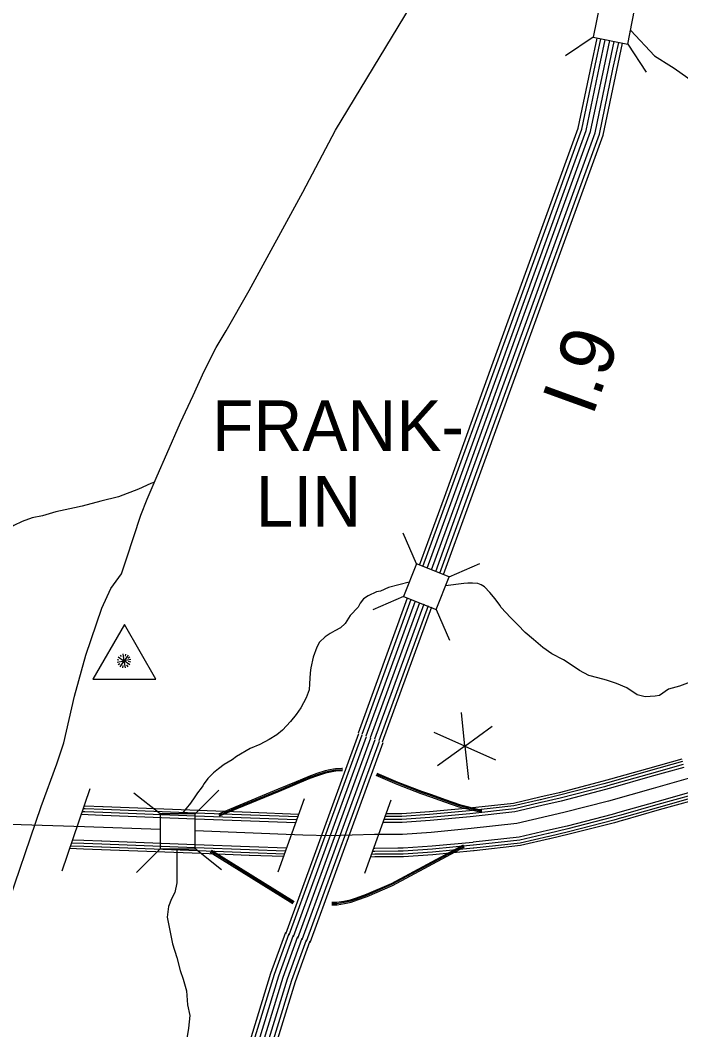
# Model space of a CAD drawing. Extents: x 1788175 to 1969470, y 584502 to 738744.
# Drawn here: x 1878144 to 1882620, y 671828 to 678665 of the extents above; entities that cross this region are included whole.
import ezdxf

# ---------------------------------------------------------------- set-up
doc = ezdxf.new("R2010")
doc.units = 0
for name, color, linetype in [('DESIGN - TRAFFIC CONTROL PERMANENT - Signalization', 7, 'Continuous'), ('DESIGN - TRANSPORTATION - Text', 7, 'Continuous'), ('SURVEY - CENTERLINE - Preliminary', 7, 'Continuous'), ('SURVEY - CENTERLINE - Preliminary Text', 7, 'Continuous'), ('SURVEY - CONTOURS - Index with Text', 7, 'Continuous'), ('SURVEY - DRAINAGE - Storm Sewer', 7, 'Continuous'), ('SURVEY - DTM - Breaklines', 7, 'Continuous'), ('SURVEY - NON-TRANSPORTATION - Features', 7, 'Continuous')]:
    doc.layers.add(name, color=color, linetype=linetype)

msp = doc.modelspace()

# ---------------------------------------------------------------- linework, layer by layer
at = {"layer": 'DESIGN - TRAFFIC CONTROL PERMANENT - Signalization'}
for q in [(1881133.1, 673976.4), (1881341.5, 673883.7), (1880948.6, 673842.2), (1880972.6, 673615.4), (1881181.1, 673522.8), (1881365.5, 673657)]:
    msp.add_line((1881157.1, 673749.6), q, dxfattribs=at)
at = {"layer": 'DESIGN - TRANSPORTATION - Text'}
for points in [[(1882277.1, 678587.7), (1882281.7, 678593.9), (1882442, 678423.6)], [(1882442, 678423.6), (1882556.5, 678351.7), (1882575.4, 678339.2), (1882667.6, 678274.3), (1882836.2, 678139.7), (1882898.8, 678044.2), (1882930.6, 677964.2), (1882936.9, 677928.7), (1882939.7, 677911.4), (1882941.5, 677901), (1882945.1, 677882.8), (1882951.1, 677867.8), (1882956.1, 677863.2), (1882976, 677856.8), (1883000.2, 677843.4), (1883007, 677837.7), (1883009.3, 677834.3), (1883019.3, 677807.9), (1883025.2, 677784), (1883034.8, 677758.8), (1883115.7, 677599.9), (1883212.9, 677514.1)], [(1880779.3, 674858.6), (1880638.4, 674822.6), (1880586.1, 674798.2), (1880558.3, 674794.7), (1880502.5, 674766.8), (1880471.2, 674745.9), (1880446.8, 674718.1), (1880432.9, 674690.2), (1880380.6, 674634.5), (1880345.8, 674578.7), (1880314.4, 674550.8), (1880276.1, 674529.9), (1880244.7, 674512.5), (1880209.9, 674488.1), (1880171.6, 674453.3), (1880154.2, 674418.5), (1880129.8, 674352.3), (1880112.3, 674279.1), (1880108.9, 674244.3), (1880105.4, 674171.1), (1880101.9, 674129.3), (1880081, 674077.1), (1880046.2, 674007.4), (1880014.8, 673962.1), (1879976.5, 673916.8), (1879920.7, 673857.6), (1879882.4, 673826.2), (1879830.2, 673794.9), (1879767.4, 673760), (1879701.3, 673732.2), (1879610.7, 673679.9), (1879579.3, 673655.5), (1879527.1, 673624.2), (1879488.7, 673596.3), (1879453.9, 673568.4), (1879415.6, 673530.1), (1879391.2, 673495.3), (1879380.7, 673481.3), (1879370.3, 673463.9), (1879345.9, 673432.5), (1879328.5, 673404.7), (1879297.1, 673362.9), (1879239.5, 673290.9)], [(1882737.4, 674201.9), (1882612.1, 674154.8), (1882536.5, 674134.2), (1882475, 674091.7), (1882445.1, 674087.4), (1882377.3, 674082.8), (1882325.3, 674096.4), (1882255.1, 674143.8), (1882185.1, 674173.3), (1882117.1, 674194.7), (1882057.2, 674212.2), (1881997.2, 674227.7), (1881933.1, 674261.2), (1881891, 674290.8), (1881824.8, 674334.3), (1881746.7, 674373.6), (1881684.6, 674417.1), (1881622.3, 674470.6), (1881566.1, 674518.1), (1881515.8, 674569.7), (1881465.6, 674619.3), (1881403.2, 674686.8), (1881393.1, 674702.7), (1881362.8, 674746.5), (1881326.6, 674790.2), (1881290.4, 674827.9), (1881267, 674842), (1881245, 674849.8), (1881209.4, 674851.8), (1881177, 674853.1), (1881149.8, 674850.5), (1881025.4, 674834.5)], [(1879205.9, 673053.3), (1879205.9, 672903), (1879205.9, 672823.3), (1879191.4, 672758.2), (1879169.7, 672714.8), (1879148, 672664.1), (1879140.7, 672591.8), (1879155.2, 672512.1), (1879176.9, 672410.8), (1879205.9, 672316.7), (1879227.6, 672229.9), (1879249.3, 672172), (1879271, 672092.4), (1879278.2, 671998.3), (1879292.7, 671925.9), (1879285.5, 671839.1), (1879263.8, 671716)]]:
    msp.add_lwpolyline(points, dxfattribs=at)
at = {"layer": 'SURVEY - CENTERLINE - Preliminary'}
for points in [[(1894727, 676889.1), (1890528.7, 675719.1), (1888662.3, 675204.6), (1885787.2, 674407.4), (1882733, 673547), (1882432.6, 673463), (1882130.1, 673377), (1881827.7, 673299), (1881509.2, 673224.9), (1881200.5, 673190.8), (1880927.6, 673165), (1880734.3, 673151.7), (1880545, 673150.4), (1880242.1, 673142.4), (1880058.7, 673147.2), (1879329.9, 673174.8)], [(1882625.8, 673660.9), (1882395, 673596.4), (1882144, 673525)], [(1882630.5, 673644.1), (1882399.7, 673579.5), (1882148.7, 673508.1)], [(1882635.9, 673624.8), (1882405.1, 673560.3), (1882154.2, 673488.9)], [(1882641.3, 673605.3), (1882410.6, 673540.8), (1882159.8, 673469.4)], [(1879092.3, 673183.9), (1878579.5, 673203.3), (1874642.3, 673327), (1869957.4, 673515.8), (1869029.9, 673552.7)], [(1882143.1, 673524.7), (1882093.9, 673510.7), (1881794.7, 673433.5), (1881665, 673403.4)], [(1882147.9, 673507.9), (1882098.5, 673493.8), (1881798.8, 673416.6), (1881669, 673386.3)], [(1882153.3, 673488.7), (1882103.7, 673474.5), (1881803.6, 673397.1), (1881673.5, 673366.8)], [(1882158.9, 673469.1), (1882109, 673455), (1881808.4, 673377.4), (1881678.1, 673347.1)], [(1881664.1, 673403.2), (1881485.8, 673361.7), (1881187.2, 673328.7)], [(1881668.1, 673386.1), (1881488.8, 673344.4), (1881189.1, 673311.3)], [(1882688.3, 673437.3), (1882458, 673372.9), (1882207.5, 673301.6)], [(1882694.6, 673418), (1882463.5, 673353.3), (1882213.9, 673282.4)], [(1882700, 673398.7), (1882468.9, 673334.1), (1882219.4, 673263.1)], [(1882704.7, 673381.9), (1882473.7, 673317.3), (1882224.2, 673246.3)], [(1878704.4, 673319.7), (1878583.7, 673324.3), (1878570.7, 673324.7)], [(1878705, 673337.2), (1878584.3, 673341.8), (1878579.5, 673341.9)], [(1879334.8, 673295.8), (1878705.3, 673319.7)], [(1879351.6, 673312.6), (1878705.9, 673337.1)], [(1879706.1, 673299.2), (1879351.6, 673312.6)], [(1881186.2, 673328.6), (1881186.3, 673328.6), (1880916.3, 673303.1), (1880729.1, 673290.2), (1880702.2, 673290)], [(1881188.1, 673311.2), (1881188.1, 673311.2), (1880917.7, 673285.6), (1880729.8, 673272.7), (1880702.3, 673272.5)], [(1881672.6, 673366.6), (1881492.2, 673324.6), (1881191.3, 673291.4)], [(1881677.2, 673346.9), (1881495.6, 673304.6), (1881193.5, 673271.3)], [(1878702.8, 673279.4), (1878556.5, 673285)], [(1878703.6, 673299.7), (1878583, 673304.3), (1878567.2, 673304.8)], [(1879329.9, 673255.6), (1878703.7, 673279.4)], [(1879329.9, 673275.9), (1878704.5, 673299.7)], [(1879704.7, 673261.7), (1879329.9, 673275.9)], [(1879703.9, 673241.5), (1879329.9, 673255.6)], [(1879705.5, 673281.7), (1879334.8, 673295.8)], [(1880016.5, 673249.9), (1879705.6, 673261.7)], [(1880025.3, 673269.6), (1879706.4, 673281.7)], [(1880030.4, 673286.9), (1879707, 673299.2)], [(1880701.6, 673252.5), (1880608.8, 673251.9)], [(1880701.4, 673272.5), (1880617.5, 673272)], [(1880701.3, 673290), (1880628, 673289.5)], [(1881190.3, 673291.3), (1881190.2, 673291.3), (1880919.4, 673265.7), (1880730.5, 673252.7), (1880702.5, 673252.5)], [(1881192.6, 673271.2), (1881192.2, 673271.1), (1880921, 673245.5), (1880731.3, 673232.4), (1880702.6, 673232.2)], [(1882206.6, 673301.4), (1882154.7, 673286.6), (1881850, 673208), (1881717.7, 673177.2)], [(1882213, 673282.1), (1882160, 673267), (1881854.8, 673188.3), (1881723.1, 673157.7)], [(1882218.5, 673262.9), (1882165.2, 673247.7), (1881859.6, 673168.9), (1881727.7, 673138.2)], [(1882223.3, 673246), (1882169.8, 673230.8), (1881863.8, 673151.9), (1881731.6, 673121.1)], [(1880009.5, 673229.9), (1879704.8, 673241.4)], [(1880701.7, 673232.2), (1880601.8, 673231.6)], [(1881716.8, 673177), (1881525, 673132.4), (1881212.6, 673097.9)], [(1878696.2, 673105.1), (1878576.2, 673109.7), (1878497.8, 673112.2)], [(1881722.3, 673157.4), (1881528.5, 673112.3), (1881215.8, 673077.8)], [(1881726.8, 673138), (1881531.8, 673092.6), (1881218, 673058)], [(1881730.8, 673120.9), (1881534.8, 673075.3), (1881219.9, 673040.6)], [(1878694.9, 673047.4), (1878574.2, 673051.9), (1878478.3, 673055)], [(1878695.6, 673064.8), (1878574.8, 673069.4), (1878487.3, 673072.2)], [(1878696.4, 673084.8), (1878575.5, 673089.4), (1878492.4, 673092)], [(1879369.7, 673021.7), (1878695.8, 673047.3)], [(1879346.5, 673040.1), (1878696.5, 673064.8)], [(1879329.9, 673081.1), (1878697.1, 673105.1)], [(1879329.9, 673060.8), (1878697.3, 673084.8)], [(1879697.3, 673067.1), (1879329.9, 673081.1)], [(1879697.5, 673046.8), (1879329.9, 673060.8)], [(1879696.7, 673026.9), (1879346.5, 673040.2)], [(1879948.6, 673057.6), (1879698.2, 673067.1)], [(1879939.9, 673037.6), (1879698.4, 673046.8)], [(1880702.9, 673057.8), (1880546.6, 673056.8), (1880539.2, 673056.6)], [(1881211.8, 673097.8), (1881210.1, 673097.6), (1880935.2, 673071.6), (1880737.9, 673058), (1880703.8, 673057.8)], [(1881214.9, 673077.7), (1881212.1, 673077.4), (1880936.9, 673051.4), (1880738.6, 673037.8), (1880704.8, 673037.5)], [(1881217.1, 673057.9), (1881214.2, 673057.5), (1880938.5, 673031.5), (1880739.4, 673017.8), (1880705, 673017.5)], [(1881219, 673040.5), (1881216, 673040.1), (1880939.9, 673014), (1880740, 673000.3), (1880705.1, 673000)], [(1879696, 673009.4), (1879369.7, 673021.8)], [(1879927.7, 673000.6), (1879696.9, 673009.3)], [(1879934.7, 673017.8), (1879697.6, 673026.8)], [(1880704.2, 673000), (1880547.5, 672999), (1880518.2, 672998.2)], [(1880704.1, 673017.5), (1880547.2, 673016.5), (1880523.4, 673015.8)], [(1880703.9, 673037.5), (1880546.9, 673036.5), (1880532.2, 673036.1)]]:
    msp.add_lwpolyline(points, dxfattribs=at)
at = {"layer": 'SURVEY - CENTERLINE - Preliminary Text'}
for points in [[(1880850, 674975.4), (1881017.8, 675435.8), (1881331.4, 676299.8), (1881925.1, 677934), (1882014.9, 678362.8), (1882053.6, 678543.5)], [(1880872.9, 674966.3), (1881041, 675427.3), (1881354.6, 676291.4), (1881949, 677927.3), (1882039.1, 678357.7), (1882077.8, 678538.6)], [(1880901.8, 674954.8), (1881070.1, 675416.7), (1881383.7, 676280.8), (1881978.9, 677918.7), (1882069.4, 678351.3), (1882108.2, 678532.5)], [(1880930.6, 674943.4), (1881099.3, 675406.1), (1881412.9, 676270.2), (1882008.7, 677910.2), (1882099.8, 678344.8), (1882138.6, 678526.5)], [(1880959.4, 674932), (1881128.4, 675395.6), (1881442, 676259.7), (1882038.6, 677901.7), (1882130.1, 678338.4), (1882169, 678520.4)], [(1880988.3, 674920.6), (1881157.5, 675385), (1881471.1, 676249.1), (1882068.5, 677893.2), (1882160.4, 678332), (1882199.4, 678514.3)], [(1881012.2, 674911.1), (1881181.7, 675376.2), (1881495.3, 676240.3), (1882093.3, 677886.1), (1882185.6, 678326.7), (1882224.6, 678509.3)], [(1880766.8, 674750.1), (1880433.7, 673836.1)], [(1880791, 674741.3), (1880457.9, 673827.3)], [(1880820.1, 674730.7), (1880487, 673816.7)], [(1880849.2, 674720.1), (1880516.1, 673806)], [(1880878.4, 674709.5), (1880545.2, 673795.4)], [(1880907.5, 674698.9), (1880574.4, 673784.8)], [(1880930.7, 674690.4), (1880597.6, 673776.3)], [(1879943.9, 672479.1), (1880439, 673834.4)], [(1879967.1, 672470.6), (1880462.2, 673826)], [(1879996.3, 672460), (1880491.4, 673815.3)], [(1880025.4, 672449.3), (1880520.5, 673804.7)], [(1880025.4, 672449.3), (1880520.5, 673804.7)], [(1880054.5, 672438.7), (1880549.6, 673794)], [(1880083.6, 672428.1), (1880578.7, 673783.4)], [(1880107.8, 672419.2), (1880602.9, 673774.6)], [(1878851.7, 669014.9), (1878857, 669032.9), (1878998.2, 669483.3), (1879068.5, 669695.2), (1879195.3, 670119.6), (1879338.4, 670565.5), (1879443.7, 670891.4), (1879638.8, 671546), (1879842.8, 672211.9), (1879943.8, 672488.8)], [(1878875.5, 669008.2), (1878880.7, 669025.8), (1879021.7, 669475.7), (1879092, 669687.7), (1879218.9, 670112.3), (1879361.9, 670557.9), (1879467.3, 670884), (1879662.5, 671538.9), (1879866.3, 672204), (1879967, 672480.4)], [(1878905.3, 668999.8), (1878910.3, 669016.7), (1879051.2, 669466.2), (1879121.6, 669678.4), (1879248.5, 670103.1), (1879391.4, 670548.4), (1879496.9, 670874.8), (1879692.2, 671529.9), (1879895.7, 672194.1), (1879996.2, 672469.9)], [(1878935.2, 668991.4), (1878940, 669007.7), (1879080.7, 669456.6), (1879151.2, 669669.1), (1879278.1, 670094), (1879420.9, 670538.9), (1879526.5, 670865.6), (1879721.9, 671520.9), (1879925.1, 672184.3), (1880025.3, 672459.4)], [(1878965, 668983), (1878969.6, 668998.7), (1879110.2, 669447.1), (1879180.8, 669659.8), (1879307.8, 670084.8), (1879450.4, 670529.4), (1879556.2, 670856.4), (1879751.5, 671512), (1879954.5, 672174.4), (1880054.5, 672448.9)], [(1878994.8, 668974.6), (1878999.3, 668989.6), (1879139.7, 669437.6), (1879210.3, 669650.5), (1879337.4, 670075.6), (1879479.9, 670519.9), (1879585.8, 670847.2), (1879781.2, 671503), (1879983.9, 672164.6), (1880083.7, 672438.4)], [(1879019.6, 668967.7), (1879023.9, 668982.2), (1879164.2, 669429.7), (1879234.9, 669642.7), (1879361.9, 670068), (1879504.4, 670512), (1879610.3, 670839.6), (1879805.8, 671495.6), (1880008.3, 672156.4), (1880107.9, 672429.6)]]:
    msp.add_lwpolyline(points, dxfattribs=at)
at = {"layer": 'SURVEY - CONTOURS - Index with Text'}
for points in [[(1877637.3, 671467.3), (1878035, 672603.7), (1878285.7, 673339.4), (1878392.2, 673628.6), (1878440.5, 673770.4), (1878511.3, 674087.1), (1878588.7, 674366.1), (1878697.2, 674683.9), (1878759.1, 674815.7), (1878830.1, 674915), (1878865.5, 675017.2), (1878961.2, 675311.9), (1879004.4, 675422.2), (1879071.2, 675578.6), (1879138, 675729.1), (1879230.4, 675939.7), (1879315, 676124.2), (1879389.7, 676288.7), (1879472.5, 676447.3), (1879539.6, 676561.7), (1879695.3, 676834.8), (1880060, 677499.2), (1880280.7, 677920.7), (1881431.4, 679820.6)], [(1879053.3, 675536.7), (1879029.7, 675528.3), (1878946.2, 675489.8), (1878811, 675436.9), (1878691.6, 675408.1), (1878564.2, 675373.2), (1878512.5, 675362.9), (1878385.1, 675336), (1878295.5, 675309.4), (1878225.9, 675295), (1878158.2, 675270.5), (1878100.6, 675242.1), (1878025.2, 675197.6), (1877919.9, 675134.9), (1877802.1, 675046.4)]]:
    msp.add_lwpolyline(points, dxfattribs=at)
at = {"layer": 'SURVEY - DRAINAGE - Storm Sewer'}
for p, q in [((1882027.1, 678548.8), (1881838.1, 678422.8)), ((1882260, 678502.2), (1882386, 678313.2)), ((1880828.9, 674983.7), (1880738.7, 675192.2)), ((1881049.8, 674896.2), (1881258.3, 674986.3)), ((1880741.4, 674762.9), (1880532.9, 674672.7)), ((1880962.3, 674675.3), (1881052.4, 674466.8)), ((1879329.9, 673290.9), (1879490.5, 673451.5)), ((1879092.3, 673290.9), (1878914, 673431.6)), ((1878931.7, 672892.7), (1879092.3, 673053.3)), ((1879508.1, 672912.5), (1879329.9, 673053.3))]:
    msp.add_line(p, q, dxfattribs=at)
for points in [[(1882073.7, 678781.8), (1882027.1, 678548.8), (1882260, 678502.2), (1882306.6, 678735.2)], [(1880828.9, 674983.7), (1880741.4, 674762.8), (1880962.3, 674675.3), (1881049.8, 674896.2)], [(1879329.9, 673290.9), (1879092.3, 673290.9), (1879092.3, 673053.3), (1879329.9, 673053.3)]]:
    msp.add_lwpolyline(points, close=True, dxfattribs=at)
for points in [[(1878616, 673459.9), (1878426.7, 672903.2)], [(1880068.7, 673391.9), (1879889, 672895.5)], [(1880656.2, 673382.6), (1880476.4, 672886.1)]]:
    msp.add_lwpolyline(points, dxfattribs=at)
at = {"layer": 'SURVEY - DTM - Breaklines'}
for p, q in [((1878850.1, 674572.6), (1878636.3, 674202.2)), ((1879064, 674202.2), (1878850.1, 674572.6)), ((1878850.1, 674572.6), (1878850.1, 674572.6)), ((1878636.3, 674202.2), (1879064, 674202.2))]:
    msp.add_line(p, q, dxfattribs=at)
for points in [[(1878808.5, 674353.1), (1878847.4, 674325.8)], [(1878821.1, 674364), (1878828.9, 674355.6)], [(1878838.8, 674373.2), (1878847, 674326.4)], [(1878874.9, 674365.8), (1878847.6, 674326.9)], [(1878857.1, 674371.1), (1878855, 674359.1)], [(1878874.1, 674344.2), (1878886, 674354.1)], [(1878801.3, 674336.5), (1878813.3, 674334.4)], [(1878801.3, 674317.4), (1878848.1, 674325.7)], [(1878818.2, 674306.1), (1878807, 674299.7)], [(1878821.4, 674287.1), (1878848.7, 674326.1)], [(1878840.1, 674294.1), (1878838, 674279.9)], [(1878894.7, 674335.3), (1878847.9, 674327)], [(1878887.1, 674299.6), (1878848.2, 674326.9)], [(1878856.6, 674279.8), (1878848.3, 674326.6)], [(1878874.8, 674287), (1878866.3, 674299)], [(1878893.8, 674317.4), (1878879, 674321.7)]]:
    msp.add_lwpolyline(points, dxfattribs=at)
at = {"layer": 'SURVEY - NON-TRANSPORTATION - Features'}
for points in [[(1880327.7, 673597.6), (1880324.4, 673597.4), (1880280.6, 673595.7), (1880265.8, 673593.8), (1880242.8, 673588.5), (1880209.4, 673581.5), (1880153, 673563.9), (1880100.3, 673544.5), (1880014.8, 673507.9), (1879892.9, 673457.4), (1879605.5, 673338.9), (1879487, 673288.4)], [(1880328.2, 673588.6), (1880324.9, 673588.4), (1880281.3, 673586.7), (1880267.4, 673585), (1880244.7, 673579.7), (1880211.6, 673572.8), (1880155.9, 673555.3), (1880103.6, 673536.2), (1880018.3, 673499.6), (1879896.4, 673449.1), (1879608.9, 673330.6), (1879490.5, 673280.1)], [(1880328.6, 673581.6), (1880325.2, 673581.4), (1880281.9, 673579.7), (1880268.6, 673578.1), (1880246.2, 673572.9), (1880213.4, 673566), (1880158.1, 673548.7), (1880106.2, 673529.7), (1880021, 673493.2), (1879899, 673442.6), (1879611.7, 673324.2), (1879493.2, 673273.7)], [(1880554, 673551.9), (1880696, 673491.3), (1880858.3, 673428.4), (1880924.6, 673405.7), (1881018.6, 673372.7), (1881114.9, 673338.5), (1881268.6, 673301)], [(1880557.5, 673560.2), (1880699.4, 673499.6), (1880861.4, 673436.9), (1880927.6, 673414.2), (1881021.6, 673381.1), (1881117.4, 673347.2), (1881270.7, 673309.7)], [(1880560.3, 673566.7), (1880702, 673506.1), (1880863.8, 673443.5), (1880929.9, 673420.9), (1881024, 673387.7), (1881119.4, 673353.9), (1881272.4, 673316.5)], [(1879436.5, 673039.7), (1879996.2, 672691.2)], [(1879440.2, 673045.7), (1879999.9, 672697.1)], [(1880255.3, 672691.4), (1880258.7, 672691.4), (1880289.5, 672691.4), (1880337.5, 672698.3), (1880382.2, 672708.6), (1880423.6, 672722.4), (1880489.5, 672746.6), (1880659.8, 672819.6), (1881147.2, 673080.7)], [(1880255.3, 672684.4), (1880258.7, 672684.4), (1880290, 672684.4), (1880338.8, 672691.4), (1880384.1, 672701.8), (1880425.9, 672715.7), (1880492.1, 672740.1), (1880662.8, 672813.3), (1881150.5, 673074.6)], [(1880255.3, 672675.4), (1880258.7, 672675.4), (1880290.7, 672675.4), (1880340.4, 672682.5), (1880386.5, 672693.1), (1880428.9, 672707.3), (1880495.4, 672731.8), (1880666.7, 672805.2), (1881154.8, 673066.6)], [(1879431.7, 673032.1), (1879991.4, 672683.5)]]:
    msp.add_lwpolyline(points, dxfattribs=at)

# ---------------------------------------------------------------- texts
at = {"layer": 'DESIGN - TRAFFIC CONTROL PERMANENT - Signalization'}
msp.add_text('I.9', height=369.6, rotation=70.031, dxfattribs=at).set_placement((1882020.8, 675975.5))
at = {"layer": 'SURVEY - DTM - Breaklines'}
for s, p in [('FRANK-', (1879444, 675746.8)), ('LIN', (1879739.6, 675234.4))]:
    msp.add_text(s, height=343, dxfattribs=at).set_placement(p)

doc.saveas('drawing.dxf')
